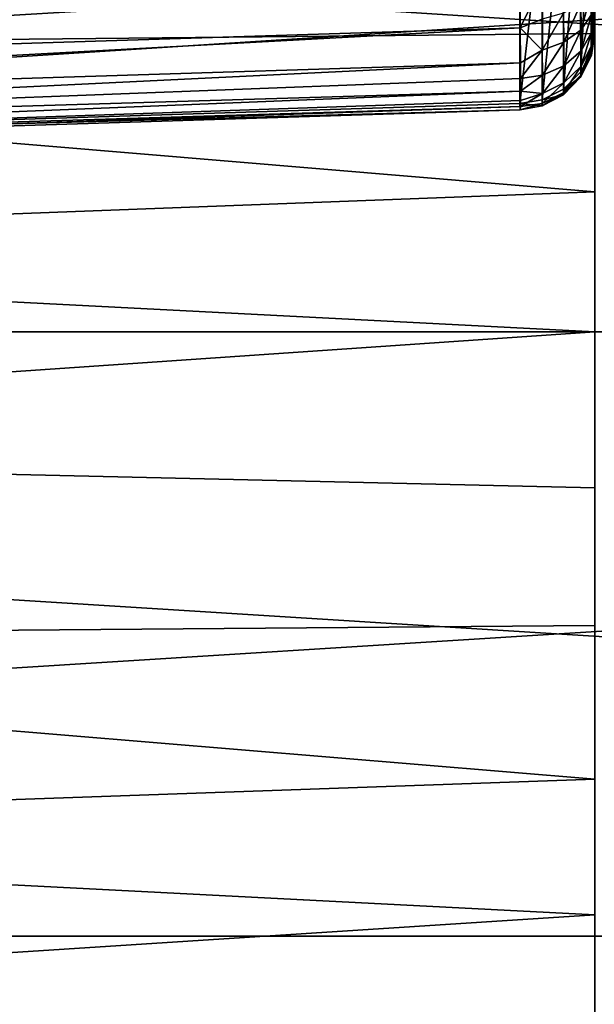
# Model space of a CAD drawing. Header units: millimetres. Extents: x -41 to 9, y -3 to 403.
# Tile 328 of 505: x -18.66 to -15.68, y 323.38 to 328.48. Entities that reach past the tile are written whole.
import ezdxf

# ---------------------------------------------------------------- set-up
doc = ezdxf.new("R2010")
doc.units = ezdxf.units.MM
doc.header["$LTSCALE"] = 81.481481
for name, color, linetype in [('1222', 7, 'CONTINUOUS'), ('1223', 7, 'CONTINUOUS'), ('1225', 7, 'CONTINUOUS'), ('1253', 7, 'CONTINUOUS'), ('183', 7, 'CONTINUOUS'), ('184', 7, 'CONTINUOUS'), ('187', 7, 'CONTINUOUS'), ('188', 7, 'CONTINUOUS')]:
    doc.layers.add(name, color=color, linetype=linetype)

msp = doc.modelspace()

# ---------------------------------------------------------------- linework, layer by layer
at = {"layer": '1222', "linetype": 'Continuous'}
for points in [[(-40.875, 326.8675, 91.4201), (9.125, 330.0781, 92.3256), (-40.875, 330.0788, 92.3258), (-40.875, 326.8675, 91.4201)], [(9.125, 326.8667, 91.4199), (9.125, 330.0781, 92.3256), (-40.875, 326.8675, 91.4201), (9.125, 326.8667, 91.4199)], [(-40.875, 323.7369, 90.2653), (9.125, 326.8667, 91.4199), (-40.875, 326.8675, 91.4201), (-40.875, 323.7369, 90.2653)], [(9.125, 323.7362, 90.265), (9.125, 326.8667, 91.4199), (-40.875, 323.7369, 90.2653), (9.125, 323.7362, 90.265)], [(-40.875, 320.7064, 88.8683), (9.125, 323.7362, 90.265), (-40.875, 323.7369, 90.2653), (-40.875, 320.7064, 88.8683)], [(9.125, 320.7056, 88.8679), (9.125, 323.7362, 90.265), (-40.875, 320.7064, 88.8683), (9.125, 320.7056, 88.8679)]]:
    msp.add_3dface(points, dxfattribs=at)
at = {"layer": '1223', "linetype": 'Continuous'}
for points in [[(9.125, 330.0796, 9.674), (9.125, 326.8686, 10.5795), (-40.875, 330.0789, 9.6742), (9.125, 330.0796, 9.674)], [(-40.875, 330.0789, 9.6742), (9.125, 326.8686, 10.5795), (-40.875, 326.868, 10.5797), (-40.875, 330.0789, 9.6742)], [(9.125, 326.8686, 10.5795), (9.125, 323.7374, 11.7345), (-40.875, 326.868, 10.5797), (9.125, 326.8686, 10.5795)], [(-40.875, 326.868, 10.5797), (9.125, 323.7374, 11.7345), (-40.875, 323.7368, 11.7348), (-40.875, 326.868, 10.5797)], [(9.125, 323.7374, 11.7345), (9.125, 320.7069, 13.1315), (-40.875, 323.7368, 11.7348), (9.125, 323.7374, 11.7345)], [(-40.875, 323.7368, 11.7348), (9.125, 320.7069, 13.1315), (-40.875, 320.7065, 13.1317), (-40.875, 323.7368, 11.7348)]]:
    msp.add_3dface(points, dxfattribs=at)
at = {"layer": '1225', "linetype": 'Continuous'}
for points in [[(-15.675, 327.5928, 88.8167), (-40.875, 329.6991, 89.4439), (-15.675, 329.1468, 89.2916), (-15.675, 327.5928, 88.8167)], [(-40.875, 326.6393, 88.4904), (-40.875, 329.6991, 89.4439), (-15.675, 327.5928, 88.8167), (-40.875, 326.6393, 88.4904)], [(-15.675, 326.0594, 88.2787), (-40.875, 326.6393, 88.4904), (-15.675, 327.5928, 88.8167), (-15.675, 326.0594, 88.2787)], [(-15.675, 324.5492, 87.6785), (-40.875, 326.6393, 88.4904), (-15.675, 326.0594, 88.2787), (-15.675, 324.5492, 87.6785)], [(-40.875, 323.6659, 87.2938), (-40.875, 326.6393, 88.4904), (-15.675, 324.5492, 87.6785), (-40.875, 323.6659, 87.2938)], [(-15.675, 323.0649, 87.0172), (-40.875, 323.6659, 87.2938), (-15.675, 324.5492, 87.6785), (-15.675, 323.0649, 87.0172)], [(-40.875, 320.7983, 85.8617), (-40.875, 323.6659, 87.2938), (-15.675, 321.6087, 86.2959), (-40.875, 320.7983, 85.8617)], [(-15.675, 321.6087, 86.2959), (-40.875, 323.6659, 87.2938), (-15.675, 323.0649, 87.0172), (-15.675, 321.6087, 86.2959)]]:
    msp.add_3dface(points, dxfattribs=at)
at = {"layer": '1253', "linetype": 'Continuous'}
for points in [[(-40.875, 331.2561, 12.1724), (-40.875, 328.1609, 13.0016), (-15.675, 329.9762, 12.483), (-40.875, 331.2561, 12.1724)], [(-40.875, 328.1609, 13.0016), (-15.675, 328.4124, 12.9242), (-15.675, 329.9762, 12.483), (-40.875, 328.1609, 13.0016)], [(-40.875, 328.1609, 13.0016), (-15.675, 326.868, 13.4289), (-15.675, 328.4124, 12.9242), (-40.875, 328.1609, 13.0016)], [(-40.875, 328.1609, 13.0016), (-40.875, 325.1414, 14.0776), (-15.675, 326.868, 13.4289), (-40.875, 328.1609, 13.0016)], [(-40.875, 325.1414, 14.0776), (-15.675, 325.345, 13.9963), (-15.675, 326.868, 13.4289), (-40.875, 325.1414, 14.0776)], [(-40.875, 325.1414, 14.0776), (-15.675, 323.8466, 14.6255), (-15.675, 325.345, 13.9963), (-40.875, 325.1414, 14.0776)], [(-40.875, 325.1414, 14.0776), (-40.875, 322.2188, 15.3929), (-15.675, 323.8466, 14.6255), (-40.875, 325.1414, 14.0776)], [(-40.875, 322.2188, 15.3929), (-15.675, 322.3754, 15.3151), (-15.675, 323.8466, 14.6255), (-40.875, 322.2188, 15.3929)]]:
    msp.add_3dface(points, dxfattribs=at)
at = {"layer": '183', "linetype": 'Continuous'}
for points in [[(-15.6801, 329.3916, 76.3201), (-15.675, 329.4531, 76.3366), (-15.6935, 328.3198, 80.1015), (-15.6801, 329.3916, 76.3201)], [(-15.675, 329.4531, 76.3366), (-15.675, 328.436, 80.1325), (-15.6935, 328.3198, 80.1015), (-15.675, 329.4531, 76.3366)], [(-15.6951, 329.3322, 76.3042), (-15.6801, 329.3916, 76.3201), (-15.6935, 328.3198, 80.1015), (-15.6951, 329.3322, 76.3042)], [(-15.7523, 329.2248, 76.2754), (-15.6951, 329.3322, 76.3042), (-15.7472, 328.2145, 80.0733), (-15.7523, 329.2248, 76.2754)], [(-15.7472, 328.2145, 80.0733), (-15.6951, 329.3322, 76.3042), (-15.6935, 328.3198, 80.1015), (-15.7472, 328.2145, 80.0733)], [(-15.8385, 329.1416, 76.2531), (-15.7523, 329.2248, 76.2754), (-15.8374, 328.1252, 80.0494), (-15.8385, 329.1416, 76.2531)], [(-15.8374, 328.1252, 80.0494), (-15.7523, 329.2248, 76.2754), (-15.7472, 328.2145, 80.0733), (-15.8374, 328.1252, 80.0494)], [(-15.9489, 328.0693, 80.0344), (-15.8385, 329.1416, 76.2531), (-15.8374, 328.1252, 80.0494), (-15.9489, 328.0693, 80.0344)], [(-15.9448, 329.0878, 76.2387), (-15.8385, 329.1416, 76.2531), (-15.9489, 328.0693, 80.0344), (-15.9448, 329.0878, 76.2387)], [(-16.0646, 329.0669, 76.2331), (-15.9448, 329.0878, 76.2387), (-16.0645, 328.0497, 80.0292), (-16.0646, 329.0669, 76.2331)], [(-16.0645, 328.0497, 80.0292), (-15.9448, 329.0878, 76.2387), (-15.9489, 328.0693, 80.0344), (-16.0645, 328.0497, 80.0292)]]:
    msp.add_3dface(points, dxfattribs=at)
at = {"layer": '184', "linetype": 'Continuous'}
for points in [[(-15.9492, 328.6714, 81.205), (-16.0645, 328.6643, 81.2239), (-16.0627, 328.443, 81.107), (-15.9492, 328.6714, 81.205)], [(-15.9483, 328.4867, 81.1118), (-15.9492, 328.6714, 81.205), (-16.0627, 328.443, 81.107), (-15.9483, 328.4867, 81.1118)], [(-15.7468, 328.5681, 80.985), (-15.7466, 328.4327, 80.8759), (-15.692, 328.6292, 80.8897), (-15.7468, 328.5681, 80.985)], [(-15.692, 328.6292, 80.8897), (-15.7466, 328.4327, 80.8759), (-15.692, 328.5123, 80.7956), (-15.692, 328.6292, 80.8897)], [(-15.8368, 328.5181, 81.063), (-15.8362, 328.3676, 80.9417), (-15.7468, 328.5681, 80.985), (-15.8368, 328.5181, 81.063)], [(-15.7468, 328.5681, 80.985), (-15.8362, 328.3676, 80.9417), (-15.7466, 328.4327, 80.8759), (-15.7468, 328.5681, 80.985)], [(-15.675, 328.5864, 80.7067), (-15.692, 328.5123, 80.7956), (-15.692, 328.4174, 80.6797), (-15.675, 328.5864, 80.7067)], [(-15.675, 328.5289, 80.6381), (-15.675, 328.5864, 80.7067), (-15.692, 328.4174, 80.6797), (-15.675, 328.5289, 80.6381)], [(-15.9483, 328.4867, 81.1118), (-15.9474, 328.3267, 80.983), (-15.8368, 328.5181, 81.063), (-15.9483, 328.4867, 81.1118)], [(-15.8368, 328.5181, 81.063), (-15.9474, 328.3267, 80.983), (-15.8362, 328.3676, 80.9417), (-15.8368, 328.5181, 81.063)], [(-15.7466, 328.4327, 80.8759), (-15.7464, 328.3229, 80.7416), (-15.692, 328.5123, 80.7956), (-15.7466, 328.4327, 80.8759)], [(-15.692, 328.5123, 80.7956), (-15.7464, 328.3229, 80.7416), (-15.692, 328.4174, 80.6797), (-15.692, 328.5123, 80.7956)], [(-15.675, 328.4824, 80.5627), (-15.675, 328.5289, 80.6381), (-15.692, 328.4174, 80.6797), (-15.675, 328.4824, 80.5627)], [(-15.9474, 328.3267, 80.983), (-15.9483, 328.4867, 81.1118), (-16.0627, 328.443, 81.107), (-15.9474, 328.3267, 80.983)], [(-16.0604, 328.2614, 80.9437), (-15.9474, 328.3267, 80.983), (-16.0627, 328.443, 81.107), (-16.0604, 328.2614, 80.9437)], [(-15.675, 328.448, 80.481), (-15.675, 328.4824, 80.5627), (-15.692, 328.3488, 80.5462), (-15.675, 328.448, 80.481)], [(-15.675, 328.4824, 80.5627), (-15.692, 328.4174, 80.6797), (-15.692, 328.3488, 80.5462), (-15.675, 328.4824, 80.5627)], [(-15.675, 328.448, 80.481), (-15.692, 328.3488, 80.5462), (-15.692, 328.3098, 80.4012), (-15.675, 328.448, 80.481)], [(-15.675, 328.4254, 80.3943), (-15.675, 328.448, 80.481), (-15.692, 328.3098, 80.4012), (-15.675, 328.4254, 80.3943)], [(-15.8362, 328.3676, 80.9417), (-15.8359, 328.2455, 80.7923), (-15.7466, 328.4327, 80.8759), (-15.8362, 328.3676, 80.9417)], [(-15.7466, 328.4327, 80.8759), (-15.8359, 328.2455, 80.7923), (-15.7464, 328.3229, 80.7416), (-15.7466, 328.4327, 80.8759)], [(-15.7464, 328.3229, 80.7416), (-15.7464, 328.2435, 80.587), (-15.692, 328.4174, 80.6797), (-15.7464, 328.3229, 80.7416)], [(-15.692, 328.4174, 80.6797), (-15.7464, 328.2435, 80.587), (-15.692, 328.3488, 80.5462), (-15.692, 328.4174, 80.6797)], [(-15.675, 328.436, 80.1325), (-15.675, 328.4196, 80.2207), (-15.6935, 328.3198, 80.1015), (-15.675, 328.436, 80.1325)], [(-15.6935, 328.3198, 80.1015), (-15.675, 328.4196, 80.2207), (-15.692, 328.3014, 80.2513), (-15.6935, 328.3198, 80.1015)], [(-15.675, 328.416, 80.3078), (-15.675, 328.4254, 80.3943), (-15.692, 328.3098, 80.4012), (-15.675, 328.416, 80.3078)], [(-15.675, 328.4196, 80.2207), (-15.675, 328.416, 80.3078), (-15.692, 328.3014, 80.2513), (-15.675, 328.4196, 80.2207)], [(-15.675, 328.416, 80.3078), (-15.692, 328.3098, 80.4012), (-15.692, 328.3014, 80.2513), (-15.675, 328.416, 80.3078)], [(-15.9474, 328.3267, 80.983), (-15.9469, 328.1967, 80.8242), (-15.8362, 328.3676, 80.9417), (-15.9474, 328.3267, 80.983)], [(-15.8362, 328.3676, 80.9417), (-15.9469, 328.1967, 80.8242), (-15.8359, 328.2455, 80.7923), (-15.8362, 328.3676, 80.9417)], [(-15.692, 328.3488, 80.5462), (-15.7466, 328.1982, 80.4191), (-15.692, 328.3098, 80.4012), (-15.692, 328.3488, 80.5462)], [(-15.7464, 328.2435, 80.587), (-15.7466, 328.1982, 80.4191), (-15.692, 328.3488, 80.5462), (-15.7464, 328.2435, 80.587)], [(-16.0601, 328.1807, 80.8378), (-15.9474, 328.3267, 80.983), (-16.0604, 328.2614, 80.9437), (-16.0601, 328.1807, 80.8378)], [(-15.9469, 328.1967, 80.8242), (-15.9474, 328.3267, 80.983), (-16.0601, 328.1807, 80.8378), (-15.9469, 328.1967, 80.8242)], [(-15.8359, 328.2455, 80.7923), (-15.8359, 328.1572, 80.6204), (-15.7464, 328.3229, 80.7416), (-15.8359, 328.2455, 80.7923)], [(-15.7464, 328.3229, 80.7416), (-15.8359, 328.1572, 80.6204), (-15.7464, 328.2435, 80.587), (-15.7464, 328.3229, 80.7416)], [(-15.7472, 328.2145, 80.0733), (-15.6935, 328.3198, 80.1015), (-15.692, 328.3014, 80.2513), (-15.7472, 328.2145, 80.0733)], [(-15.7468, 328.1883, 80.2455), (-15.7472, 328.2145, 80.0733), (-15.692, 328.3014, 80.2513), (-15.7468, 328.1883, 80.2455)], [(-15.692, 328.3098, 80.4012), (-15.7468, 328.1883, 80.2455), (-15.692, 328.3014, 80.2513), (-15.692, 328.3098, 80.4012)], [(-15.7466, 328.1982, 80.4191), (-15.7468, 328.1883, 80.2455), (-15.692, 328.3098, 80.4012), (-15.7466, 328.1982, 80.4191)], [(-15.8359, 328.2455, 80.7923), (-15.9469, 328.1029, 80.6415), (-15.8359, 328.1572, 80.6204), (-15.8359, 328.2455, 80.7923)], [(-15.9469, 328.1967, 80.8242), (-15.9469, 328.1029, 80.6415), (-15.8359, 328.2455, 80.7923), (-15.9469, 328.1967, 80.8242)], [(-15.8359, 328.1572, 80.6204), (-15.8362, 328.1069, 80.4338), (-15.7464, 328.2435, 80.587), (-15.8359, 328.1572, 80.6204)], [(-15.7464, 328.2435, 80.587), (-15.8362, 328.1069, 80.4338), (-15.7466, 328.1982, 80.4191), (-15.7464, 328.2435, 80.587)], [(-16.0602, 328.1142, 80.7204), (-15.9469, 328.1967, 80.8242), (-16.0601, 328.1807, 80.8378), (-16.0602, 328.1142, 80.7204)], [(-15.9469, 328.1029, 80.6415), (-15.9469, 328.1967, 80.8242), (-16.0602, 328.1142, 80.7204), (-15.9469, 328.1029, 80.6415)], [(-15.8374, 328.1252, 80.0494), (-15.7472, 328.2145, 80.0733), (-15.7468, 328.1883, 80.2455), (-15.8374, 328.1252, 80.0494)], [(-15.8368, 328.0959, 80.2407), (-15.8374, 328.1252, 80.0494), (-15.7468, 328.1883, 80.2455), (-15.8368, 328.0959, 80.2407)], [(-15.7466, 328.1982, 80.4191), (-15.8368, 328.0959, 80.2407), (-15.7468, 328.1883, 80.2455), (-15.7466, 328.1982, 80.4191)], [(-15.8362, 328.1069, 80.4338), (-15.8368, 328.0959, 80.2407), (-15.7466, 328.1982, 80.4191), (-15.8362, 328.1069, 80.4338)], [(-15.8359, 328.1572, 80.6204), (-15.9474, 328.0495, 80.443), (-15.8362, 328.1069, 80.4338), (-15.8359, 328.1572, 80.6204)], [(-15.9469, 328.1029, 80.6415), (-15.9474, 328.0495, 80.443), (-15.8359, 328.1572, 80.6204), (-15.9469, 328.1029, 80.6415)], [(-16.0604, 328.0342, 80.4757), (-15.9469, 328.1029, 80.6415), (-16.0602, 328.0656, 80.5984), (-16.0604, 328.0342, 80.4757)], [(-15.9474, 328.0495, 80.443), (-15.9469, 328.1029, 80.6415), (-16.0604, 328.0342, 80.4757), (-15.9474, 328.0495, 80.443)], [(-16.0602, 328.0656, 80.5984), (-15.9469, 328.1029, 80.6415), (-16.0602, 328.1142, 80.7204), (-16.0602, 328.0656, 80.5984)], [(-15.9489, 328.0693, 80.0344), (-15.8374, 328.1252, 80.0494), (-15.8368, 328.0959, 80.2407), (-15.9489, 328.0693, 80.0344)], [(-15.9483, 328.0379, 80.2377), (-15.9489, 328.0693, 80.0344), (-15.8368, 328.0959, 80.2407), (-15.9483, 328.0379, 80.2377)], [(-15.8362, 328.1069, 80.4338), (-15.9483, 328.0379, 80.2377), (-15.8368, 328.0959, 80.2407), (-15.8362, 328.1069, 80.4338)], [(-15.9474, 328.0495, 80.443), (-15.9483, 328.0379, 80.2377), (-15.8362, 328.1069, 80.4338), (-15.9474, 328.0495, 80.443)], [(-16.0645, 328.0497, 80.0292), (-15.9489, 328.0693, 80.0344), (-15.9483, 328.0379, 80.2377), (-16.0645, 328.0497, 80.0292)], [(-16.0645, 328.0497, 80.0292), (-15.9483, 328.0379, 80.2377), (-16.0625, 328.0171, 80.2461), (-16.0645, 328.0497, 80.0292)], [(-16.0625, 328.0171, 80.2461), (-15.9474, 328.0495, 80.443), (-16.0604, 328.0342, 80.4757), (-16.0625, 328.0171, 80.2461)], [(-15.9483, 328.0379, 80.2377), (-15.9474, 328.0495, 80.443), (-16.0625, 328.0171, 80.2461), (-15.9483, 328.0379, 80.2377)]]:
    msp.add_3dface(points, dxfattribs=at)
at = {"layer": '187', "linetype": 'Continuous'}
for points in [[(-16.0627, 328.443, 81.107), (-16.0645, 328.6643, 81.2239), (-23.9906, 328.194, 81.2352), (-16.0627, 328.443, 81.107)], [(-16.0645, 328.6643, 81.2239), (-20.0272, 328.5369, 81.2868), (-23.9906, 328.194, 81.2352), (-16.0645, 328.6643, 81.2239)], [(-16.0604, 328.2614, 80.9437), (-16.0627, 328.443, 81.107), (-23.9921, 328.0124, 81.0723), (-16.0604, 328.2614, 80.9437)], [(-23.9921, 328.0124, 81.0723), (-16.0627, 328.443, 81.107), (-23.9906, 328.194, 81.2352), (-23.9921, 328.0124, 81.0723)], [(-23.9926, 327.8758, 80.8702), (-16.0604, 328.2614, 80.9437), (-23.9921, 328.0124, 81.0723), (-23.9926, 327.8758, 80.8702)], [(-16.0601, 328.1807, 80.8378), (-16.0604, 328.2614, 80.9437), (-23.9926, 327.8758, 80.8702), (-16.0601, 328.1807, 80.8378)], [(-16.0602, 328.1142, 80.7204), (-16.0601, 328.1807, 80.8378), (-23.9926, 327.8758, 80.8702), (-16.0602, 328.1142, 80.7204)], [(-23.9921, 327.7923, 80.6411), (-16.0602, 328.1142, 80.7204), (-23.9926, 327.8758, 80.8702), (-23.9921, 327.7923, 80.6411)], [(-16.0602, 328.0656, 80.5984), (-16.0602, 328.1142, 80.7204), (-23.9921, 327.7923, 80.6411), (-16.0602, 328.0656, 80.5984)], [(-16.0604, 328.0342, 80.4757), (-16.0602, 328.0656, 80.5984), (-23.9921, 327.7923, 80.6411), (-16.0604, 328.0342, 80.4757)], [(-23.9906, 327.7667, 80.3985), (-16.0604, 328.0342, 80.4757), (-23.9921, 327.7923, 80.6411), (-23.9906, 327.7667, 80.3985)], [(-16.0625, 328.0171, 80.2461), (-16.0604, 328.0342, 80.4757), (-23.9906, 327.7667, 80.3985), (-16.0625, 328.0171, 80.2461)], [(-16.0645, 328.0497, 80.0292), (-16.0625, 328.0171, 80.2461), (-23.9881, 327.8007, 80.1568), (-16.0645, 328.0497, 80.0292)], [(-23.9881, 327.8007, 80.1568), (-16.0625, 328.0171, 80.2461), (-23.9906, 327.7667, 80.3985), (-23.9881, 327.8007, 80.1568)]]:
    msp.add_3dface(points, dxfattribs=at)
at = {"layer": '188', "linetype": 'Continuous'}
for points in [[(-16.0646, 329.0669, 76.2331), (-16.0645, 328.0497, 80.0292), (-23.9881, 327.8007, 80.1568), (-16.0646, 329.0669, 76.2331)], [(-16.0646, 329.0669, 76.2331), (-23.9881, 327.8007, 80.1568), (-23.9881, 328.8916, 76.0858), (-16.0646, 329.0669, 76.2331)]]:
    msp.add_3dface(points, dxfattribs=at)

doc.saveas('drawing.dxf')
